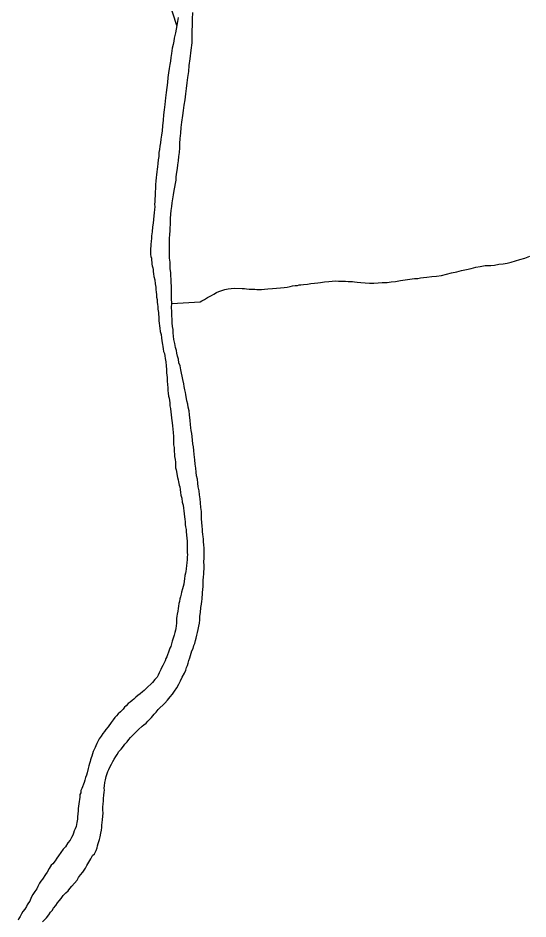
# Model space of a CAD drawing. Extents: x 103424 to 290657, y 38711 to 110967.
# Drawn here: x 159131 to 161952, y 44707 to 49697 of the extents above; entities that cross this region are included whole.
import ezdxf

# ---------------------------------------------------------------- set-up
doc = ezdxf.new("R2010")
doc.units = 0
doc.layers.add('GM_X_Major_River', color=7, linetype='Continuous')
doc.layers.add('GM_X_Minor_River', color=7, linetype='Continuous')

msp = doc.modelspace()

# ---------------------------------------------------------------- linework, layer by layer
at = {"layer": 'GM_X_Major_River'}
for points in [[(160006.9, 47856.2), (160002.5, 47872.3), (159998, 47894.4), (159993.5, 47916.5), (159991.1, 47934.6), (159988.7, 47952.7), (159988.3, 47970.9), (159985.9, 47989), (159983.4, 48009.1), (159983, 48027.3), (159982.5, 48049.5), (159982.1, 48071.7), (159979.6, 48093.8), (159981.1, 48116.1), (159980.5, 48144.3), (159980, 48166.5), (159979.6, 48188.7), (159979.1, 48210.9), (159978.7, 48231.1), (159978.2, 48251.2), (159975.8, 48269.4), (159975.4, 48287.5), (159973, 48307.6), (159972.6, 48325.8), (159972.2, 48344), (159969.7, 48366.1), (159969.3, 48386.3), (159968.9, 48404.4), (159968.4, 48424.6), (159967.9, 48448.8), (159969.4, 48475.1), (159970.9, 48497.3), (159972.5, 48517.6), (159972.1, 48535.7), (159973.8, 48551.9), (159973.4, 48570.1), (159975.1, 48586.2), (159976.6, 48610.5), (159978.2, 48630.7), (159981.7, 48653), (159983.3, 48673.2), (159986.9, 48695.5), (159990.4, 48717.8), (159994, 48742.1), (160004.9, 48798.9), (160006.5, 48817), (160010, 48843.4), (160013.6, 48863.6), (160015.2, 48883.9), (160018.7, 48906.1), (160020.2, 48930.4), (160023.8, 48952.7), (160025.3, 48976.9), (160026.8, 49001.2), (160028.2, 49029.5), (160031.6, 49059.8), (160033, 49090.1), (160036.4, 49120.5), (160041.7, 49156.9), (160047.1, 49185.3), (160050.5, 49213.7), (160056, 49244), (160059.3, 49276.4), (160062.7, 49306.8), (160066.1, 49337.1), (160069.5, 49367.5), (160074.9, 49399.9), (160078.2, 49434.3), (160083.4, 49470.7), (160088.5, 49519.3), (160093.7, 49559.8), (160094.9, 49596.1), (160094.3, 49626.4), (160095.6, 49656.7), (160096.9, 49691), (160098.2, 49727.4)], [(160015.9, 49699.4), (160012.3, 49677.1), (160008.8, 49654.8), (160005.2, 49634.6), (160001.5, 49614.3), (159997.8, 49600.1), (159994.1, 49585.9), (159992.4, 49567.7), (159988.8, 49549.4), (159983.2, 49529.1), (159979.7, 49500.8), (159976.2, 49478.5), (159974.6, 49458.3)], [(159974.6, 49458.3), (159970.9, 49440), (159967.4, 49417.7), (159963.8, 49393.4), (159960.4, 49367.1), (159956.9, 49338.8), (159953.4, 49312.5), (159950, 49284.1), (159946.6, 49253.8), (159943.4, 49217.4), (159939.9, 49189), (159936.5, 49160.7), (159933.1, 49130.4), (159929.7, 49100), (159928.3, 49071.7), (159924.8, 49047.4), (159921.2, 49025.1), (159919.6, 49004.9), (159916, 48986.7), (159914.3, 48968.5), (159910.6, 48952.2), (159909.1, 48930), (159905.4, 48911.8), (159903.9, 48891.5), (159902.2, 48873.3), (159900.5, 48859.2), (159898.8, 48845), (159897.1, 48828.8), (159895.4, 48812.6), (159893.9, 48792.4), (159892.2, 48774.2), (159889.5, 48711.6), (159887.9, 48695.4), (159888.2, 48679.2), (159886.5, 48665.1), (159886.8, 48650.9), (159885.1, 48636.8), (159883.4, 48618.6), (159881.8, 48600.4), (159880.2, 48580.2), (159878.6, 48559.9), (159875, 48539.7), (159873.6, 48513.4), (159870, 48491.1), (159868.3, 48474.9), (159866.6, 48460.8), (159865, 48442.6), (159865.2, 48432.5), (159863.4, 48420.3), (159863.7, 48406.2), (159864.1, 48388), (159866.4, 48376), (159868.6, 48365.9), (159868.9, 48353.8), (159871.1, 48343.8), (159871.3, 48333.7), (159873.6, 48323.6), (159875.8, 48313.6), (159878.1, 48303.6), (159878.3, 48293.5), (159880.6, 48279.4), (159882.9, 48265.3), (159887.4, 48247.2), (159889.9, 48225.1), (159892.3, 48207), (159892.6, 48192.9), (159894.9, 48178.8), (159897.2, 48164.7), (159897.5, 48150.6), (159899.8, 48138.5), (159900.1, 48122.4), (159902.4, 48110.3), (159904.7, 48098.2), (159905, 48084.1), (159907.4, 48066), (159907.7, 48053.9), (159909.9, 48041.8), (159910.2, 48029.7), (159910.4, 48019.6), (159915.3, 47979.4), (159917.7, 47961.3), (159922.2, 47943.2), (159924.6, 47925.1), (159926.9, 47909), (159929.4, 47888.9), (159931.7, 47876.8), (159934, 47864.7), (159936.3, 47850.6), (159940.6, 47838.6), (159942.9, 47826.6), (159945.2, 47810.5), (159947.6, 47792.4), (159950.1, 47770.2), (159952.6, 47750.1), (159953, 47731.9), (159955.6, 47705.7), (159956, 47685.6), (159958.4, 47667.4), (159958.8, 47649.3), (159959.1, 47633.1), (159961.5, 47619.1)], [(160020.2, 46007.4), (160029.9, 46025.8), (160039.6, 46046.2), (160051.3, 46068.7), (160059, 46085), (160062.7, 46099.2), (160068.5, 46111.4), (160072.3, 46123.6), (160076, 46137.8), (160081.8, 46154.1), (160085.5, 46166.3), (160089.3, 46178.5), (160093.1, 46192.7), (160098.9, 46205), (160102.6, 46221.2), (160108.4, 46233.4), (160112.1, 46249.6), (160115.8, 46261.8), (160119.5, 46278.1), (160123.2, 46294.3), (160126.9, 46310.5), (160130.6, 46328.8), (160134.3, 46345), (160135.9, 46363.2), (160137.5, 46383.4), (160141.1, 46403.7), (160142.5, 46432), (160146.2, 46450.2), (160147.8, 46466.4), (160149.6, 46478.6), (160149.4, 46488.7), (160151.1, 46502.8), (160150.8, 46514.9), (160152.5, 46531.1), (160154.2, 46549.3), (160155.8, 46565.5), (160155.5, 46581.7), (160157.1, 46601.9), (160158.8, 46616.1), (160158.5, 46630.2), (160160.1, 46646.4), (160159.8, 46664.5), (160159.3, 46684.7), (160160.9, 46704.9), (160159.7, 46761.4), (160159.3, 46779.6), (160156.9, 46795.7), (160156.6, 46811.8), (160154.3, 46823.9), (160154, 46838), (160151.7, 46852.1), (160151.4, 46864.2), (160149, 46882.3), (160148.6, 46902.5), (160146.2, 46922.6), (160145.7, 46942.8), (160145.3, 46963), (160142.8, 46985.1), (160140.2, 47011.3), (160137.7, 47033.4), (160135.2, 47055.6), (160132.7, 47077.7), (160128.2, 47099.9), (160125.8, 47120), (160123.3, 47142.1), (160118.8, 47162.2), (160116.3, 47182.4), (160113.8, 47204.5), (160111.3, 47226.7), (160108.8, 47250.8), (160106.2, 47279), (160103.7, 47301.2), (160101.2, 47321.3), (160098.8, 47339.4), (160096.4, 47359.6), (160093.9, 47379.7), (160091.5, 47395.8), (160089.2, 47411.9), (160086.8, 47428), (160084.4, 47446.1), (160083.9, 47468.3), (160079.2, 47498.5), (160076.8, 47520.6), (160072.3, 47540.7), (160069.9, 47558.8), (160065.4, 47576.9), (160063.2, 47589), (160060.9, 47599), (160058.6, 47611.1), (160056.4, 47623.1), (160054, 47637.2), (160049.6, 47655.3), (160047.2, 47671.4), (160042.7, 47695.5), (160031.5, 47747.7), (160026.9, 47769.9), (160020.5, 47787.9), (160018, 47808), (160013.7, 47824.1), (160009.3, 47840.1), (160006.9, 47856.2)], [(159961.5, 47619.1), (159963.8, 47603), (159966.1, 47590.9), (159968.4, 47578.8), (159970.7, 47564.8), (159971, 47548.6), (159973.4, 47534.5), (159975.8, 47514.4), (159978.2, 47500.3), (159980.6, 47480.2), (159980.9, 47468.1), (159983.2, 47454), (159985.5, 47437.9), (159988, 47419.8), (159988.3, 47401.6), (159990.8, 47379.5), (159991.3, 47357.3), (159991.8, 47333.1), (159994.2, 47319), (159994.4, 47306.9), (159994.7, 47294.8), (159997, 47282.7), (159997.3, 47268.6), (159999.6, 47252.5), (160002, 47236.4), (160002.3, 47220.3), (160002.6, 47206.1), (160004.9, 47194.1), (160013.9, 47151.9), (160016.2, 47139.8), (160018.5, 47127.8), (160022.9, 47109.7), (160025.1, 47099.6), (160027.5, 47085.6), (160029.8, 47069.5), (160032.2, 47053.4), (160036.6, 47037.3), (160039.1, 47015.2), (160043.5, 46999.1), (160045.8, 46983), (160048.2, 46966.9), (160050.5, 46950.8), (160050.9, 46934.7), (160053.2, 46920.6), (160055.6, 46906.5), (160055.8, 46892.4), (160058.2, 46878.3), (160060.5, 46864.2), (160060.8, 46852.1), (160063.2, 46834), (160065.6, 46813.9), (160065.9, 46801.8), (160066.1, 46791.7), (160066.3, 46781.6), (160066.6, 46769.5), (160066.9, 46755.4), (160067.1, 46745.3), (160067.3, 46735.2), (160067.5, 46725.1), (160065.8, 46710.9), (160066.1, 46698.8), (160064.5, 46678.6), (160062.8, 46664.4), (160061.1, 46646.2), (160059.4, 46632.1), (160057.6, 46621.9), (160053.8, 46609.7), (160052.2, 46591.5), (160050.5, 46577.4), (160048.8, 46561.2), (160041.3, 46534.8), (160035.6, 46516.5), (160033.8, 46506.3), (160030.1, 46492.1), (160026.3, 46479.9), (160024.6, 46465.8), (160020.8, 46453.6), (160019.1, 46439.4), (160017.3, 46427.3), (160015.6, 46411.1), (160011.9, 46394.8), (160010.1, 46384.7), (160008.4, 46370.5), (160006.9, 46346.3), (160005.2, 46330.1), (160003.5, 46315.9), (160001.7, 46305.8), (159997.9, 46293.6), (159994.2, 46279.4), (159988.5, 46263.1), (159982.8, 46244.8), (159979.1, 46230.6), (159975.3, 46216.4), (159971.5, 46206.2), (159963.9, 46183.9), (159958.1, 46169.6), (159954.3, 46159.4), (159948.5, 46149.2), (159944.7, 46137), (159938.9, 46124.8), (159931.1, 46110.5)], [(159931.1, 46110.5), (159925.3, 46098.2), (159921.5, 46088.1), (159911.8, 46069.7), (159906, 46057.4), (159900.1, 46047.2), (159888.3, 46032.8), (159874.5, 46016.4), (159838.8, 45983.3), (159829, 45973), (159819, 45964.7), (159807.1, 45954.4), (159793.2, 45944), (159783.3, 45935.7), (159771.4, 45925.3), (159761.4, 45917), (159751.5, 45908.7), (159739.6, 45900.4), (159729.7, 45888.1), (159719.8, 45879.8), (159711.9, 45869.5), (159698.1, 45855.1), (159684.2, 45842.7), (159676.3, 45832.4), (159666.4, 45822.1), (159656.6, 45809.8), (159646.8, 45795.4), (159629.2, 45770.8), (159617.3, 45756.4), (159609.5, 45746.2), (159599.6, 45733.9), (159589.8, 45719.5), (159580, 45705.2), (159572.3, 45690.9), (159566.4, 45678.6), (159560.7, 45666.4), (159556.8, 45656.2), (159551, 45646), (159547.2, 45633.8), (159543.4, 45621.6), (159539.6, 45609.4), (159535.8, 45599.2), (159532, 45589.1), (159530.2, 45578.9), (159526.3, 45568.7), (159522.6, 45554.5), (159518.9, 45540.3), (159513.3, 45516), (159509.6, 45503.8), (159503.8, 45491.5), (159500.1, 45475.3), (159496.3, 45463.1), (159482.8, 45430.5), (159479, 45418.3), (159477.3, 45406.2), (159473.5, 45396), (159471.7, 45381.8), (159470, 45369.7), (159468.2, 45357.5), (159466.5, 45345.4), (159464.7, 45331.2), (159463, 45319.1), (159463.2, 45307), (159461.6, 45288.8), (159459.9, 45272.6), (159460.2, 45260.5), (159456.5, 45242.2), (159454.8, 45230.1), (159453, 45219.9), (159447.2, 45205.7), (159441.4, 45195.5), (159437.6, 45183.3), (159433.8, 45171.1), (159426, 45158.8), (159418.2, 45144.5), (159406.4, 45128.1), (159392.7, 45107.6), (159380.9, 45093.2), (159367.1, 45074.7), (159355.4, 45056.3), (159345.6, 45044), (159335.8, 45029.6), (159324, 45013.2), (159314.1, 45004.9), (159302.3, 44986.5), (159292.7, 44966.1), (159282.8, 44953.8), (159265.2, 44927.2), (159257.3, 44916.9), (159249.5, 44904.6), (159239.8, 44886.2), (159234, 44874), (159224.2, 44859.7), (159212.4, 44843.3), (159202.7, 44826.9), (159195, 44806.5), (159189.2, 44796.3), (159181.3, 44786), (159177.5, 44775.9), (159167.7, 44761.5), (159157.9, 44749.2)], [(159266.2, 44691), (159288, 44713.7), (159301.8, 44730.1), (159309.5, 44744.4), (159319.4, 44754.7), (159327.2, 44767), (159339.1, 44781.4), (159348.9, 44795.7), (159358.7, 44808.1), (159368.6, 44820.4), (159380.3, 44836.8), (159394.2, 44851.2), (159408, 44863.7), (159417.9, 44876), (159427.7, 44888.3), (159443.5, 44904.8), (159457.3, 44921.2), (159465.1, 44937.6), (159476.9, 44952), (159488.7, 44966.3), (159496.6, 44976.6), (159504.4, 44988.9), (159512.2, 45003.2), (159521.9, 45021.6), (159533.6, 45040), (159543.3, 45058.4), (159553.2, 45068.7), (159562.9, 45087.1), (159568.7, 45101.3), (159570.5, 45111.5), (159574.2, 45125.7), (159578.1, 45135.8), (159581.8, 45148), (159585.6, 45162.2), (159589.2, 45182.5), (159592.9, 45198.7), (159594.6, 45212.9), (159594.3, 45227), (159596, 45241.2), (159597.7, 45255.4), (159600.9, 45295.8), (159600.6, 45309.9), (159600.3, 45326.1), (159601.9, 45344.3), (159603.6, 45360.5), (159603.3, 45374.6), (159604.9, 45392.8), (159606.6, 45409), (159608.3, 45421.1), (159608.1, 45431.2), (159609.8, 45445.4), (159611.5, 45463.6), (159615.2, 45477.8), (159618.9, 45496.1), (159624.6, 45512.3), (159628.4, 45524.5), (159632.2, 45534.7), (159639.9, 45551), (159647.7, 45565.3), (159655.5, 45579.6), (159663.3, 45591.9), (159671.1, 45606.2), (159678.9, 45618.5), (159688.6, 45634.8), (159700.5, 45647.2), (159714.3, 45663.7), (159722.1, 45676), (159734, 45688.3), (159743.8, 45700.6), (159753.7, 45713), (159765.5, 45725.3), (159781.4, 45739.8), (159797.2, 45756.3), (159817, 45774.9), (159827, 45783.2), (159838.9, 45791.5), (159848.8, 45801.8), (159858.7, 45812.1), (159868.6, 45822.5), (159884.3, 45841), (159894.2, 45853.3), (159906, 45867.7), (159943.6, 45902.8), (159957.4, 45919.3), (159973.2, 45937.8), (159985, 45952.2), (159996.8, 45968.6), (160008.5, 45987), (160020.2, 46007.4)], [(159157.9, 44749.2), (159150.1, 44734.9), (159142.3, 44720.6), (159134.4, 44710.3), (159130.6, 44700.2)]]:
    msp.add_lwpolyline(points, dxfattribs=at)
at = {"layer": 'GM_X_Minor_River'}
for points in [[(160008.8, 49654.8), (159967.5, 49787.2)], [(159981.1, 48116.1), (160138.6, 48125.5), (160148.6, 48129.8), (160162.5, 48138.2), (160178.5, 48148.6), (160200.5, 48159.2), (160214.5, 48167.6), (160228.4, 48175.9), (160242.4, 48182.3), (160252.5, 48186.5), (160274.5, 48193.1), (160292.6, 48197.5), (160310.8, 48197.9), (160329, 48200.3), (160371.4, 48199.2), (160383.6, 48199.5), (160395.7, 48197.7), (160409.9, 48196), (160426.1, 48194.3), (160440.2, 48194.6), (160452.4, 48192.9), (160464.5, 48193.2), (160478.7, 48193.5), (160494.8, 48195.8), (160513, 48196.2), (160539.2, 48198.8), (160561.4, 48201.3), (160583.6, 48201.8), (160603.7, 48204.3), (160619.9, 48206.6), (160636, 48209), (160650, 48213.3), (160664.1, 48215.7), (160676.2, 48215.9), (160686.3, 48218.2), (160696.4, 48218.4), (160710.5, 48220.7), (160732.7, 48223.2), (160750.8, 48225.6), (160771, 48228.1), (160789.1, 48230.5), (160805.2, 48232.8), (160827.4, 48235.4), (160849.6, 48237.8), (160869.8, 48240.3), (160887.9, 48240.7), (160904.1, 48239), (160920.3, 48239.4), (160942.5, 48239.9), (160956.7, 48238.1), (160968.8, 48238.4), (160981, 48236.7), (160993.2, 48234.9), (161007.3, 48233.2), (161027.6, 48231.6), (161051.9, 48230.1), (161076.2, 48228.6), (161100.4, 48229.2), (161122.6, 48229.6), (161144.8, 48232.1), (161173.1, 48232.8), (161195.3, 48235.3), (161219.5, 48237.8), (161247.7, 48242.4), (161324.2, 48254.2), (161342.4, 48254.6), (161358.5, 48257), (161374.6, 48259.3), (161392.8, 48261.7), (161421, 48264.4), (161447.2, 48267), (161473.4, 48271.6), (161501.5, 48278.2), (161529.7, 48284.9), (161557.9, 48291.6), (161584, 48298.2), (161612.1, 48304.9), (161638.3, 48309.5), (161664.4, 48316.1), (161688.6, 48320.7), (161714.8, 48325.3), (161747.1, 48326), (161767.3, 48328.4), (161791.4, 48333), (161815.6, 48335.5), (161837.8, 48340), (161859.9, 48344.6), (161884, 48351.1), (161908.1, 48359.7), (161934.2, 48366.4), (161962.3, 48377)]]:
    msp.add_lwpolyline(points, dxfattribs=at)

doc.saveas('drawing.dxf')
